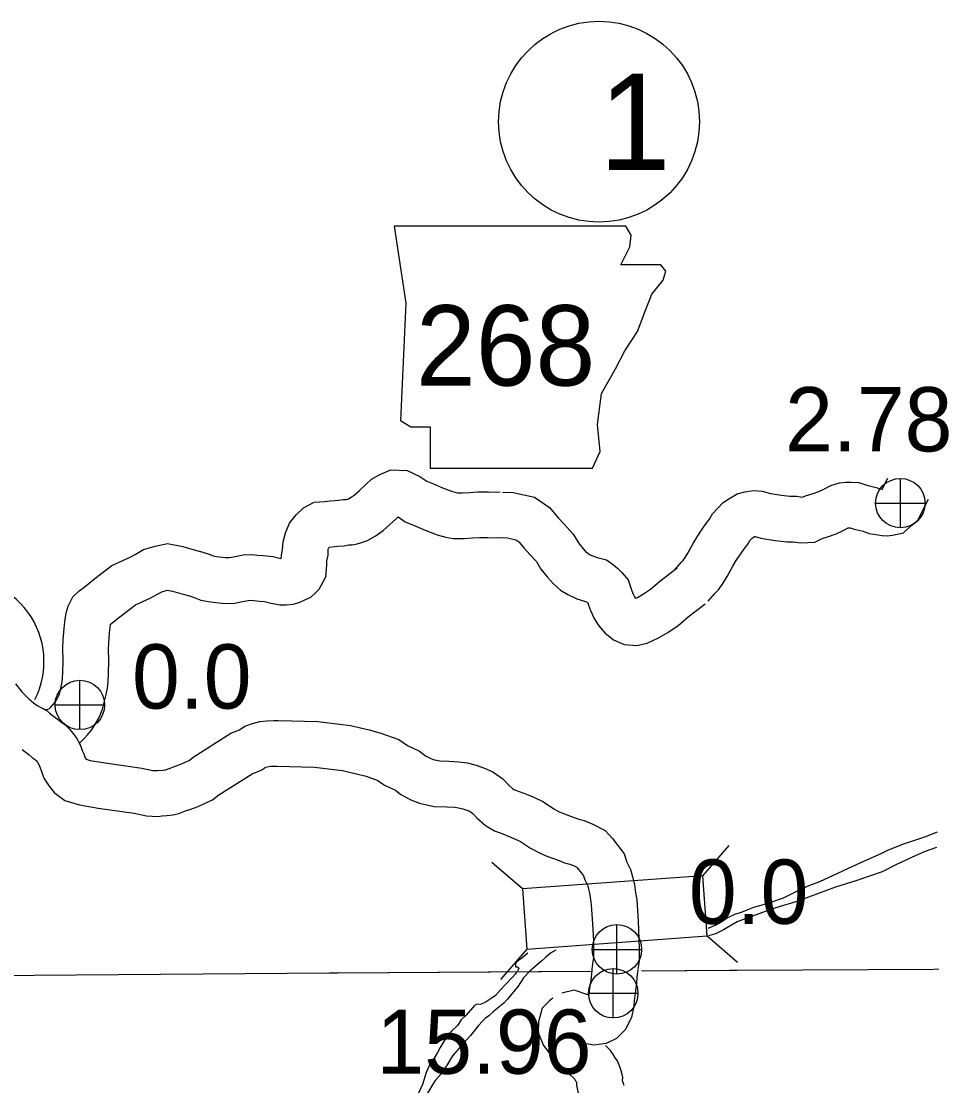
# Model space of a CAD drawing. Extents: x -939622 to -934245, y 1383184 to 1385301.
# Drawn here: x -934959.86 to -934941.92, y 1384139.48 to 1384160.46 of the extents above; entities that cross this region are included whole.
import ezdxf

# ---------------------------------------------------------------- set-up
doc = ezdxf.new("R2010")
doc.units = 0
for name, color, linetype in [('Level 10', 7, 'Continuous'), ('Level 11', 7, 'Continuous'), ('Level 2', 7, 'Continuous'), ('Level 20', 7, 'Continuous'), ('Level 21', 7, 'Continuous'), ('Level 24', 7, 'Continuous'), ('Level 25', 7, 'Continuous'), ('Level 26', 7, 'Continuous'), ('Level 27', 7, 'Continuous'), ('Level 9', 7, 'Continuous')]:
    doc.layers.add(name, color=color, linetype=linetype)

msp = doc.modelspace()

# ---------------------------------------------------------------- linework, layer by layer
at = {"layer": 'Level 10'}
for points in [[(-934959.972, 1384147.399), (-934959.847, 1384147.245), (-934959.713, 1384147.106), (-934959.62, 1384147.025), (-934959.546, 1384146.971), (-934959.348, 1384146.872), (-934959.262, 1384146.787)], [(-934959.307, 1384146.826), (-934959.153, 1384146.711), (-934959.09, 1384146.658), (-934959.004, 1384146.599), (-934958.902, 1384146.498), (-934958.825, 1384146.405), (-934958.769, 1384146.323), (-934958.695, 1384146.185), (-934958.658, 1384146.088), (-934958.63, 1384146.024), (-934958.602, 1384145.942), (-934958.585, 1384145.916), (-934958.505, 1384145.891), (-934958.208, 1384145.841), (-934957.486, 1384145.739), (-934957.267, 1384145.694), (-934957.209, 1384145.69), (-934957.173, 1384145.696), (-934957.068, 1384145.701), (-934957.034, 1384145.705), (-934957.017, 1384145.709), (-934956.929, 1384145.741), (-934956.826, 1384145.778), (-934956.716, 1384145.819), (-934956.615, 1384145.864), (-934956.555, 1384145.893), (-934956.473, 1384145.953), (-934955.728, 1384146.426), (-934955.562, 1384146.496), (-934955.457, 1384146.566), (-934955.306, 1384146.617), (-934955.159, 1384146.658), (-934955.021, 1384146.674), (-934954.883, 1384146.68), (-934954.799, 1384146.678), (-934954.015, 1384146.658), (-934953.588, 1384146.607), (-934953.372, 1384146.579), (-934953.003, 1384146.496), (-934952.795, 1384146.437), (-934952.422, 1384146.306), (-934952.251, 1384146.189), (-934952.013, 1384146.076), (-934951.891, 1384145.982), (-934951.8, 1384145.934), (-934951.742, 1384145.911), (-934951.611, 1384145.882), (-934951.431, 1384145.875), (-934951.239, 1384145.864), (-934951.072, 1384145.845), (-934950.898, 1384145.798), (-934950.728, 1384145.74), (-934950.568, 1384145.668), (-934950.372, 1384145.531), (-934950.244, 1384145.399), (-934950.174, 1384145.334), (-934950.151, 1384145.321), (-934950.045, 1384145.282), (-934949.905, 1384145.224), (-934949.743, 1384145.158), (-934949.567, 1384145.073), (-934949.361, 1384144.934), (-934949.26, 1384144.88), (-934949.188, 1384144.849), (-934949.105, 1384144.816), (-934948.945, 1384144.763), (-934948.87, 1384144.732), (-934948.769, 1384144.706), (-934948.593, 1384144.633), (-934948.354, 1384144.508), (-934948.211, 1384144.352), (-934948.105, 1384144.212), (-934947.978, 1384144.047), (-934947.923, 1384143.885), (-934947.852, 1384143.742), (-934947.807, 1384143.579), (-934947.775, 1384143.442), (-934947.753, 1384143.284), (-934947.731, 1384143.153), (-934947.7, 1384142.72), (-934947.686, 1384142.365), (-934947.68, 1384142.176), (-934947.681, 1384141.934), (-934947.707, 1384141.777)], [(-934959.845, 1384146.104), (-934959.714, 1384146.007), (-934959.638, 1384145.942), (-934959.578, 1384145.901), (-934959.566, 1384145.889), (-934959.545, 1384145.864), (-934959.54, 1384145.856), (-934959.515, 1384145.81), (-934959.491, 1384145.746), (-934959.469, 1384145.696), (-934959.417, 1384145.545), (-934959.312, 1384145.383), (-934959.213, 1384145.262), (-934959.002, 1384145.103), (-934958.715, 1384145.013), (-934958.345, 1384144.952), (-934957.639, 1384144.852), (-934957.39, 1384144.801), (-934957.172, 1384144.785), (-934957.083, 1384144.799), (-934956.99, 1384144.803), (-934956.869, 1384144.819), (-934956.755, 1384144.847), (-934956.622, 1384144.895), (-934956.516, 1384144.933), (-934956.376, 1384144.986), (-934956.239, 1384145.046), (-934956.091, 1384145.117), (-934955.965, 1384145.21), (-934955.309, 1384145.626), (-934955.135, 1384145.699), (-934955.056, 1384145.751), (-934955.04, 1384145.757), (-934954.984, 1384145.773), (-934954.949, 1384145.777), (-934954.877, 1384145.78), (-934954.824, 1384145.778), (-934954.08, 1384145.759), (-934953.698, 1384145.713), (-934953.529, 1384145.692), (-934953.225, 1384145.623), (-934953.066, 1384145.579), (-934952.832, 1384145.496), (-934952.701, 1384145.407), (-934952.487, 1384145.304), (-934952.378, 1384145.221), (-934952.18, 1384145.117), (-934952.009, 1384145.048), (-934951.726, 1384144.986), (-934951.474, 1384144.976), (-934951.313, 1384144.967), (-934951.24, 1384144.959), (-934951.161, 1384144.937), (-934951.061, 1384144.903), (-934951.015, 1384144.882), (-934950.958, 1384144.842), (-934950.873, 1384144.755), (-934950.713, 1384144.607), (-934950.536, 1384144.503), (-934950.372, 1384144.444), (-934950.247, 1384144.392), (-934950.108, 1384144.335), (-934950.018, 1384144.292), (-934949.825, 1384144.161), (-934949.65, 1384144.068), (-934949.534, 1384144.018), (-934949.413, 1384143.97), (-934949.26, 1384143.919), (-934949.154, 1384143.875), (-934949.051, 1384143.849), (-934948.974, 1384143.817), (-934948.911, 1384143.784), (-934948.903, 1384143.775), (-934948.82, 1384143.666), (-934948.782, 1384143.617), (-934948.756, 1384143.54), (-934948.697, 1384143.42), (-934948.679, 1384143.356), (-934948.661, 1384143.277), (-934948.643, 1384143.148), (-934948.626, 1384143.046), (-934948.599, 1384142.669), (-934948.585, 1384142.334), (-934948.58, 1384142.163), (-934948.58, 1384142.009), (-934948.601, 1384141.884), (-934948.613, 1384141.778), (-934948.618, 1384141.738)], [(-934948.617, 1384141.744), (-934948.637, 1384141.561), (-934948.665, 1384141.362), (-934948.673, 1384141.265), (-934948.966, 1384141.364), (-934949.204, 1384141.301)], [(-934947.709, 1384141.765), (-934947.71, 1384141.758), (-934947.719, 1384141.678), (-934947.743, 1384141.45), (-934947.77, 1384141.258), (-934947.78, 1384141.154), (-934947.79, 1384141.046), (-934947.835, 1384140.822), (-934947.961, 1384140.579), (-934948.131, 1384140.411), (-934948.331, 1384140.312), (-934948.575, 1384140.28), (-934948.801, 1384140.319), (-934948.886, 1384140.36)], [(-934949.384, 1384141.206), (-934949.449, 1384141.149), (-934949.596, 1384141.007), (-934949.666, 1384140.735), (-934949.673, 1384140.521), (-934949.57, 1384140.27), (-934949.453, 1384140.128), (-934949.365, 1384140.019), (-934949.274, 1384139.912), (-934949.183, 1384139.819), (-934949.097, 1384139.742), (-934949.049, 1384139.703)], [(-934947.977, 1384139.484), (-934948, 1384139.543), (-934948.011, 1384139.578), (-934948.007, 1384139.649), (-934948.041, 1384139.8), (-934948.075, 1384139.887), (-934948.112, 1384139.972), (-934948.172, 1384140.058), (-934948.19, 1384140.085), (-934948.245, 1384140.175), (-934948.347, 1384140.274)], [(-934948.815, 1384139.156), (-934948.848, 1384139.241), (-934948.885, 1384139.357), (-934948.911, 1384139.488), (-934948.912, 1384139.545), (-934948.921, 1384139.557), (-934948.952, 1384139.607), (-934949.074, 1384139.725)]]:
    msp.add_lwpolyline(points, dxfattribs=at)
at = {"layer": 'Level 11'}
for points in [[(-934959.432, 1384146.913), (-934959.41, 1384146.904), (-934959.373, 1384146.894), (-934959.34, 1384146.899), (-934959.313, 1384146.906), (-934959.313, 1384146.907), (-934959.304, 1384146.914), (-934959.276, 1384146.942), (-934959.231, 1384146.991), (-934959.197, 1384147.032), (-934959.16, 1384147.091), (-934959.138, 1384147.129), (-934959.116, 1384147.185), (-934959.089, 1384147.286), (-934959.066, 1384147.377), (-934959.055, 1384147.442), (-934959.047, 1384147.511), (-934959.041, 1384147.63), (-934959.038, 1384147.85), (-934959.045, 1384148.112), (-934959.036, 1384148.266), (-934959.017, 1384148.492), (-934959.002, 1384148.625), (-934958.977, 1384148.802), (-934958.935, 1384148.934), (-934958.844, 1384149.115), (-934958.719, 1384149.236), (-934958.631, 1384149.303), (-934958.526, 1384149.385), (-934958.408, 1384149.476), (-934958.077, 1384149.734), (-934957.717, 1384149.899), (-934957.615, 1384149.952), (-934957.452, 1384150.049), (-934957.22, 1384150.118), (-934956.981, 1384150.165), (-934956.677, 1384150.106), (-934956.45, 1384150.043), (-934956.283, 1384149.995), (-934956.14, 1384149.949), (-934956.077, 1384149.923), (-934956.011, 1384149.913), (-934955.834, 1384149.892), (-934955.759, 1384149.89), (-934955.677, 1384149.906), (-934955.486, 1384149.946), (-934955.304, 1384149.949), (-934955.202, 1384149.939), (-934955.092, 1384149.932), (-934954.905, 1384149.914), (-934954.746, 1384149.87), (-934954.736, 1384149.869), (-934954.734, 1384149.935), (-934954.711, 1384150.052), (-934954.702, 1384150.204), (-934954.653, 1384150.375), (-934954.573, 1384150.572), (-934954.443, 1384150.736), (-934954.299, 1384150.868), (-934954.088, 1384150.986), (-934953.88, 1384150.994), (-934953.775, 1384151.006), (-934953.681, 1384151.015), (-934953.6, 1384151.019), (-934953.518, 1384151.034), (-934953.459, 1384151.038), (-934953.436, 1384151.042), (-934953.424, 1384151.045), (-934953.409, 1384151.05), (-934953.357, 1384151.08), (-934953.301, 1384151.121), (-934953.197, 1384151.215), (-934953.069, 1384151.329), (-934952.955, 1384151.433), (-934952.795, 1384151.527), (-934952.576, 1384151.62), (-934952.257, 1384151.61), (-934952.005, 1384151.491), (-934951.865, 1384151.395), (-934951.733, 1384151.341), (-934951.561, 1384151.267), (-934951.381, 1384151.197), (-934951.288, 1384151.171), (-934951.261, 1384151.165), (-934951.162, 1384151.165), (-934951.022, 1384151.175), (-934950.859, 1384151.184), (-934950.649, 1384151.187), (-934950.5, 1384151.18), (-934950.421, 1384151.184)], [(-934946.995, 1384149.633), (-934946.848, 1384149.798), (-934946.822, 1384149.824), (-934946.774, 1384149.895), (-934946.723, 1384149.976), (-934946.616, 1384150.168), (-934946.528, 1384150.318), (-934946.452, 1384150.428), (-934946.347, 1384150.582), (-934946.294, 1384150.648), (-934946.239, 1384150.751), (-934946.028, 1384150.978), (-934945.885, 1384151.07), (-934945.748, 1384151.149), (-934945.601, 1384151.187), (-934945.521, 1384151.198), (-934945.408, 1384151.21), (-934945.255, 1384151.199), (-934945.092, 1384151.156), (-934944.88, 1384151.12), (-934944.712, 1384151.102), (-934944.58, 1384151.098), (-934944.465, 1384151.084), (-934944.448, 1384151.085), (-934944.402, 1384151.108), (-934944.253, 1384151.153), (-934944.142, 1384151.192), (-934944.042, 1384151.238), (-934943.902, 1384151.311), (-934943.732, 1384151.363), (-934943.612, 1384151.377), (-934943.505, 1384151.378), (-934943.354, 1384151.369), (-934943.198, 1384151.319), (-934943.01, 1384151.272), (-934942.937, 1384151.247), (-934942.915, 1384151.238), (-934942.892, 1384151.235), (-934942.891, 1384151.237), (-934942.779, 1384151.454)], [(-934950.377, 1384151.183), (-934950.163, 1384151.172), (-934949.743, 1384151.084), (-934949.447, 1384150.875), (-934949.269, 1384150.668), (-934949.168, 1384150.553), (-934948.982, 1384150.354), (-934948.879, 1384150.18), (-934948.812, 1384150.097), (-934948.737, 1384150.013), (-934948.697, 1384149.977), (-934948.659, 1384149.954), (-934948.581, 1384149.916), (-934948.51, 1384149.894), (-934948.324, 1384149.844), (-934948.185, 1384149.747), (-934948.105, 1384149.677), (-934948.021, 1384149.599), (-934947.896, 1384149.449), (-934947.832, 1384149.255), (-934947.805, 1384149.184), (-934947.774, 1384149.114), (-934947.763, 1384149.097), (-934947.755, 1384149.087), (-934947.716, 1384149.106), (-934947.599, 1384149.174), (-934947.46, 1384149.267), (-934947.282, 1384149.419), (-934946.936, 1384149.688)], [(-934946.325, 1384149.033), (-934946.189, 1384149.184), (-934946.12, 1384149.255), (-934946.021, 1384149.402), (-934945.949, 1384149.515), (-934945.834, 1384149.722), (-934945.77, 1384149.833), (-934945.711, 1384149.917), (-934945.622, 1384150.048), (-934945.539, 1384150.152), (-934945.5, 1384150.224), (-934945.446, 1384150.282), (-934945.417, 1384150.301), (-934945.411, 1384150.305), (-934945.397, 1384150.306), (-934945.282, 1384150.276), (-934945.003, 1384150.228), (-934944.775, 1384150.204), (-934944.649, 1384150.2), (-934944.494, 1384150.181), (-934944.218, 1384150.196), (-934944.073, 1384150.267), (-934943.972, 1384150.297), (-934943.802, 1384150.358), (-934943.647, 1384150.429), (-934943.561, 1384150.474), (-934943.548, 1384150.478), (-934943.527, 1384150.478), (-934943.522, 1384150.478), (-934943.444, 1384150.453), (-934943.265, 1384150.408), (-934943.255, 1384150.405), (-934943.15, 1384150.362), (-934942.89, 1384150.327), (-934942.796, 1384150.322), (-934942.687, 1384150.33), (-934942.474, 1384150.376), (-934942.326, 1384150.515), (-934942.193, 1384150.623), (-934942.09, 1384150.827), (-934941.98, 1384151.041)], [(-934958.713, 1384146.233), (-934958.701, 1384146.243), (-934958.622, 1384146.323), (-934958.55, 1384146.402), (-934958.465, 1384146.507), (-934958.391, 1384146.624), (-934958.325, 1384146.737), (-934958.26, 1384146.904), (-934958.219, 1384147.057), (-934958.185, 1384147.188), (-934958.163, 1384147.316), (-934958.149, 1384147.439), (-934958.141, 1384147.602), (-934958.138, 1384147.856), (-934958.144, 1384148.099), (-934958.138, 1384148.203), (-934958.121, 1384148.404), (-934958.109, 1384148.511), (-934958.1, 1384148.576), (-934958.083, 1384148.589), (-934957.975, 1384148.673), (-934957.856, 1384148.765), (-934957.607, 1384148.959), (-934957.318, 1384149.091), (-934957.175, 1384149.167), (-934957.089, 1384149.218), (-934957.004, 1384149.243), (-934956.981, 1384149.248), (-934956.883, 1384149.229), (-934956.694, 1384149.177), (-934956.544, 1384149.134), (-934956.452, 1384149.104), (-934956.322, 1384149.05), (-934956.13, 1384149.021), (-934955.899, 1384148.994), (-934955.686, 1384148.988), (-934955.499, 1384149.024), (-934955.386, 1384149.047), (-934955.34, 1384149.048), (-934955.274, 1384149.042), (-934955.163, 1384149.034), (-934955.068, 1384149.026), (-934954.938, 1384148.99), (-934954.765, 1384148.962), (-934954.642, 1384148.958), (-934954.501, 1384148.972), (-934954.383, 1384149.005), (-934954.275, 1384149.055), (-934954.156, 1384149.107), (-934954.067, 1384149.187), (-934953.989, 1384149.267), (-934953.859, 1384149.509), (-934953.841, 1384149.744), (-934953.837, 1384149.829), (-934953.815, 1384149.94), (-934953.809, 1384150.053), (-934953.801, 1384150.081), (-934953.794, 1384150.098), (-934953.682, 1384150.111), (-934953.621, 1384150.117), (-934953.498, 1384150.122), (-934953.407, 1384150.139), (-934953.34, 1384150.143), (-934953.238, 1384150.164), (-934953.172, 1384150.18), (-934953.038, 1384150.225), (-934952.864, 1384150.325), (-934952.73, 1384150.424), (-934952.597, 1384150.544), (-934952.466, 1384150.661), (-934952.432, 1384150.692), (-934952.292, 1384150.597), (-934952.081, 1384150.511), (-934951.903, 1384150.434), (-934951.667, 1384150.342), (-934951.496, 1384150.294), (-934951.349, 1384150.266), (-934951.131, 1384150.265), (-934950.965, 1384150.277), (-934950.829, 1384150.284), (-934950.662, 1384150.286), (-934950.5, 1384150.279), (-934950.381, 1384150.284)], [(-934950.425, 1384150.285), (-934950.28, 1384150.277), (-934950.11, 1384150.241), (-934950.056, 1384150.203), (-934949.948, 1384150.078), (-934949.836, 1384149.949), (-934949.706, 1384149.811), (-934949.619, 1384149.663), (-934949.498, 1384149.514), (-934949.378, 1384149.379), (-934949.236, 1384149.25), (-934949.087, 1384149.161), (-934948.912, 1384149.076), (-934948.76, 1384149.029), (-934948.72, 1384149.019), (-934948.707, 1384149.007), (-934948.694, 1384148.996), (-934948.68, 1384148.953), (-934948.639, 1384148.844), (-934948.57, 1384148.688), (-934948.49, 1384148.562), (-934948.443, 1384148.507), (-934948.358, 1384148.406), (-934948.186, 1384148.266), (-934947.976, 1384148.176), (-934947.726, 1384148.159), (-934947.525, 1384148.202), (-934947.3, 1384148.306), (-934947.12, 1384148.411), (-934946.914, 1384148.55), (-934946.714, 1384148.721), (-934946.384, 1384148.978)]]:
    msp.add_lwpolyline(points, dxfattribs=at)
at = {"layer": 'Level 2'}
for points in [[(-934969.211, 1384141.474), (-934968.241, 1384141.477), (-934968.239, 1384141.594), (-934961.415, 1384141.629), (-934961.284, 1384141.645), (-934953.789, 1384141.701), (-934953.616, 1384141.703), (-934948.618, 1384141.738)], [(-934969.211, 1384141.474), (-934968.241, 1384141.477), (-934968.239, 1384141.594), (-934961.415, 1384141.629), (-934961.284, 1384141.645), (-934953.789, 1384141.701), (-934953.616, 1384141.703), (-934948.688, 1384141.737)], [(-934947.638, 1384141.744), (-934945.903, 1384141.756), (-934945.756, 1384141.758), (-934937.986, 1384141.797), (-934937.836, 1384141.805), (-934930.069, 1384141.837), (-934929.952, 1384141.824), (-934922.146, 1384141.851), (-934914.226, 1384141.87), (-934913.768, 1384141.883)], [(-934947.578, 1384141.745), (-934945.903, 1384141.756), (-934945.756, 1384141.758), (-934937.986, 1384141.797), (-934937.836, 1384141.805), (-934930.069, 1384141.837), (-934929.952, 1384141.824), (-934922.146, 1384141.851), (-934914.226, 1384141.87), (-934913.768, 1384141.883)]]:
    msp.add_lwpolyline(points, dxfattribs=at)
at = {"layer": 'Level 20'}
for p, q in [((-934946.429, 1384143.617), (-934945.911, 1384144.216)), ((-934949.984, 1384143.359), (-934950.583, 1384143.877)), ((-934946.343, 1384142.432), (-934945.744, 1384141.914)), ((-934949.898, 1384142.174), (-934950.416, 1384141.575))]:
    msp.add_line(p, q, dxfattribs=at)
msp.add_lwpolyline([(-934946.429, 1384143.617), (-934949.984, 1384143.359), (-934949.898, 1384142.174), (-934946.343, 1384142.432)], close=True, dxfattribs=at)
at = {"layer": 'Level 21'}
msp.add_lwpolyline([(-934952.511, 1384156.425), (-934952.282, 1384154.903), (-934952.384, 1384152.593), (-934952.181, 1384152.467), (-934951.8, 1384152.467), (-934951.8, 1384151.655), (-934948.603, 1384151.655), (-934948.45, 1384151.984), (-934948.501, 1384152.517), (-934948.425, 1384153.126), (-934948.146, 1384153.609), (-934947.968, 1384153.964), (-934947.714, 1384154.344), (-934947.562, 1384154.75), (-934947.435, 1384155.08), (-934947.207, 1384155.36), (-934947.156, 1384155.537), (-934947.258, 1384155.664), (-934948.044, 1384155.664), (-934947.867, 1384156.019), (-934947.841, 1384156.248), (-934947.947, 1384156.423)], close=True, dxfattribs=at)
at = {"layer": 'Level 24'}
msp.add_arc((-934961.063, 1384147.842), 1.65, 332.9389, 99.4623, dxfattribs=at)
at = {"layer": 'Level 26'}
for p, q in [((-934942.534, 1384150.477), (-934942.534, 1384151.452)), ((-934943.022, 1384150.964), (-934942.047, 1384150.964)), ((-934958.706, 1384146.498), (-934958.706, 1384147.473)), ((-934959.194, 1384146.986), (-934958.219, 1384146.986)), ((-934948.121, 1384141.679), (-934948.121, 1384142.654)), ((-934948.609, 1384142.167), (-934947.634, 1384142.167)), ((-934948.193, 1384140.813), (-934948.193, 1384141.788)), ((-934948.681, 1384141.301), (-934947.706, 1384141.301))]:
    msp.add_line(p, q, dxfattribs=at)
for centre in [(-934942.534, 1384150.964), (-934958.706, 1384146.986), (-934948.121, 1384142.167), (-934948.193, 1384141.301)]:
    msp.add_circle(centre, 0.487, dxfattribs=at)
at = {"layer": 'Level 27'}
msp.add_circle((-934948.473, 1384158.483), 1.98, dxfattribs=at)
at = {"layer": 'Level 9'}
for points in [[(-934941.81, 1384144.478), (-934942.06, 1384144.378), (-934942.489, 1384144.231), (-934942.772, 1384144.125), (-934942.921, 1384144.051), (-934943.26, 1384143.897), (-934943.564, 1384143.76), (-934943.772, 1384143.664), (-934944.126, 1384143.5), (-934944.323, 1384143.423), (-934944.552, 1384143.32), (-934944.847, 1384143.178), (-934945.115, 1384143.085), (-934945.282, 1384143.034), (-934945.428, 1384142.99), (-934945.559, 1384142.94), (-934945.669, 1384142.894), (-934945.804, 1384142.853), (-934945.944, 1384142.791), (-934946.053, 1384142.711), (-934946.169, 1384142.644), (-934946.33, 1384142.579)], [(-934941.821, 1384144.172), (-934942.065, 1384144.087), (-934942.315, 1384143.976), (-934942.622, 1384143.833), (-934942.895, 1384143.698), (-934943.393, 1384143.523), (-934943.813, 1384143.391), (-934944.347, 1384143.197), (-934944.597, 1384143.101), (-934944.901, 1384143.01), (-934945.095, 1384142.953), (-934945.307, 1384142.872), (-934945.542, 1384142.788), (-934945.751, 1384142.707), (-934946.021, 1384142.553), (-934946.179, 1384142.47), (-934946.316, 1384142.432)], [(-934949.327, 1384142.154), (-934949.432, 1384142.091), (-934949.526, 1384142.006), (-934949.603, 1384141.942), (-934949.686, 1384141.866), (-934949.836, 1384141.735)], [(-934949.875, 1384142.093), (-934949.996, 1384141.991), (-934950.059, 1384141.945), (-934950.115, 1384141.899), (-934950.123, 1384141.866), (-934950.123, 1384141.821), (-934950.102, 1384141.824), (-934950.093, 1384141.821), (-934950.081, 1384141.821)], [(-934949.837, 1384141.734), (-934949.843, 1384141.729), (-934949.961, 1384141.604), (-934950.07, 1384141.44), (-934950.276, 1384141.188), (-934950.353, 1384141.109), (-934950.545, 1384140.948), (-934950.643, 1384140.856), (-934950.711, 1384140.81), (-934950.773, 1384140.752), (-934950.847, 1384140.667), (-934951.009, 1384140.47), (-934951.136, 1384140.324), (-934951.277, 1384140.166), (-934951.36, 1384140.069), (-934951.468, 1384139.893), (-934951.577, 1384139.718), (-934951.701, 1384139.581), (-934951.771, 1384139.475), (-934951.812, 1384139.396), (-934951.865, 1384139.309)], [(-934950.081, 1384141.821), (-934950.063, 1384141.81), (-934950.057, 1384141.795), (-934950.071, 1384141.749), (-934950.08, 1384141.737)], [(-934950.099, 1384141.713), (-934950.124, 1384141.68), (-934950.177, 1384141.622), (-934950.319, 1384141.473), (-934950.413, 1384141.367), (-934950.517, 1384141.26), (-934950.597, 1384141.199), (-934950.715, 1384141.122), (-934950.814, 1384141.082), (-934950.88, 1384141.084), (-934950.927, 1384141.062), (-934951.095, 1384140.868), (-934951.193, 1384140.78), (-934951.266, 1384140.664), (-934951.378, 1384140.552), (-934951.464, 1384140.446), (-934951.523, 1384140.364), (-934951.605, 1384140.234), (-934951.654, 1384140.134), (-934951.701, 1384140.055), (-934951.742, 1384139.986), (-934951.813, 1384139.886), (-934951.856, 1384139.801), (-934951.883, 1384139.737)], [(-934951.883, 1384139.737), (-934951.956, 1384139.502), (-934952.043, 1384139.303)]]:
    msp.add_lwpolyline(points, dxfattribs=at)

# ---------------------------------------------------------------- texts
at = {"layer": 'Level 21'}
msp.add_text('268', height=1.584, dxfattribs=at).set_placement((-934952.082, 1384153.281))
at = {"layer": 'Level 25'}
for s, p in [('2.78', (-934944.806, 1384151.983)), ('0.0', (-934957.678, 1384146.913)), ('0.0', (-934946.703, 1384142.67)), ('15.96', (-934952.862, 1384139.714))]:
    msp.add_text(s, height=1.2672, dxfattribs=at).set_placement(p)
at = {"layer": 'Level 27'}
msp.add_text('1', height=1.901, dxfattribs=at).set_placement((-934948.473, 1384157.532))

doc.saveas('drawing.dxf')
